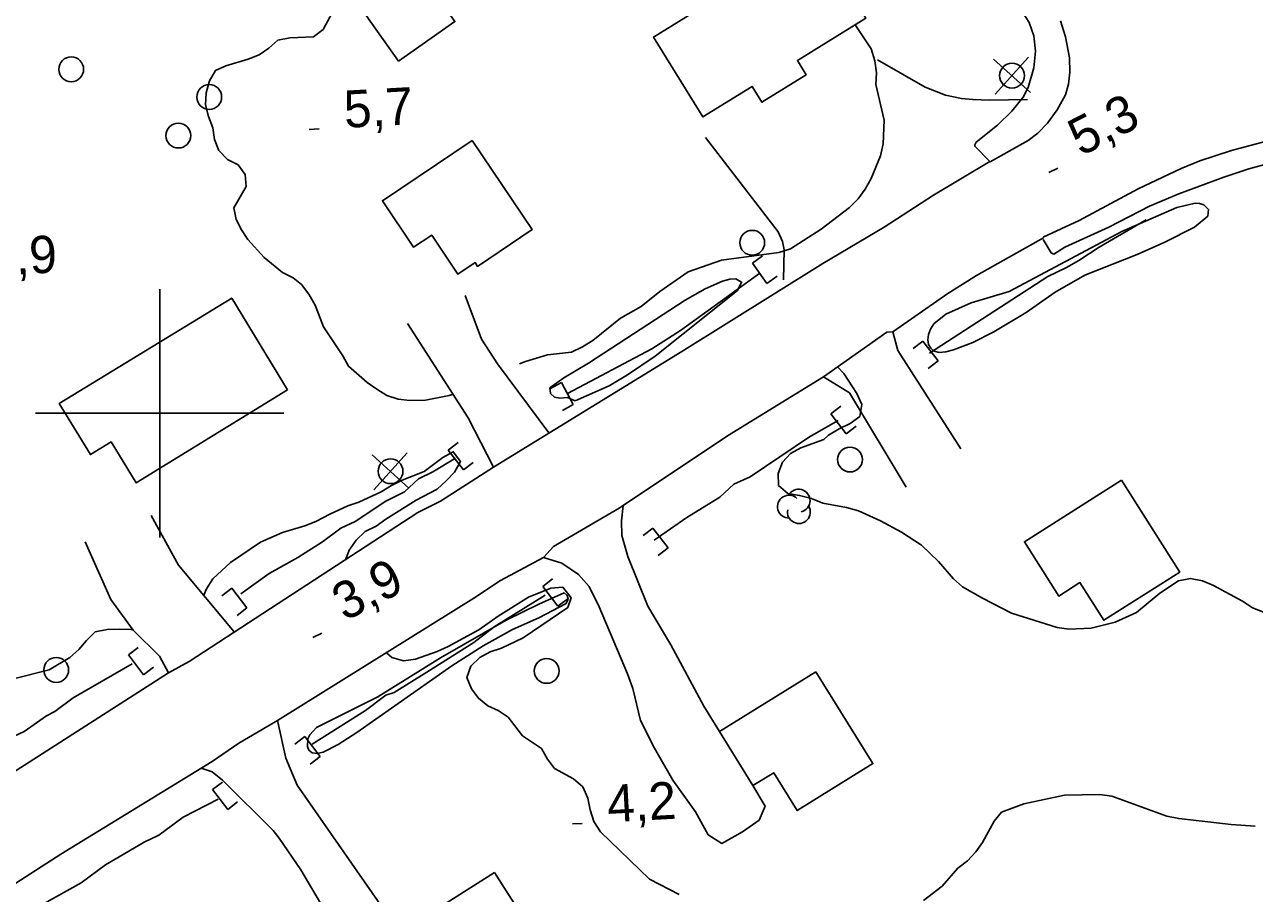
# Model space of a CAD drawing. Extents: x 336540 to 340074, y 5572036 to 5573747.
# Drawn here: x 338589.1 to 338688.2, y 5572761.3 to 5572831.3 of the extents above; entities that cross this region are included whole.
import ezdxf

# ---------------------------------------------------------------- set-up
doc = ezdxf.new("R2010")
doc.units = 0
for name, color, linetype in [('Niveau 1', 7, 'Continuous'), ('Niveau 19', 7, 'Continuous'), ('Niveau 2', 7, 'Continuous'), ('Niveau 21', 7, 'Continuous'), ('Niveau 26', 7, 'Continuous'), ('Niveau 3', 7, 'Continuous'), ('Niveau 31', 7, 'Continuous'), ('Niveau 36', 7, 'Continuous'), ('Niveau 4', 7, 'Continuous'), ('Niveau 44', 7, 'Continuous'), ('Niveau 61', 7, 'Continuous')]:
    doc.layers.add(name, color=color, linetype=linetype)

msp = doc.modelspace()

# ---------------------------------------------------------------- linework, layer by layer
at = {"layer": 'Niveau 1'}
for points in [[(338623.64, 5572801.54), (338623.32, 5572801.44), (338621.41, 5572801.06), (338620.17, 5572801.03), (338619.21, 5572801.13), (338618.3, 5572801.44), (338617.5, 5572801.93), (338616.71, 5572802.48), (338615.22, 5572803.8), (338614.75, 5572804.63), (338613.19, 5572806.97), (338612.54, 5572808.7), (338612.02, 5572809.59), (338611.44, 5572810.36), (338610.76, 5572810.91), (338609.9, 5572811.34), (338608.42, 5572812.55), (338607.1, 5572813.99), (338606.58, 5572814.76), (338606.17, 5572815.6), (338605.98, 5572816.55), (338606.97, 5572818.27), (338606.89, 5572819.22), (338606.32, 5572820), (338605.46, 5572820.43), (338604.77, 5572821.15), (338604.42, 5572822.04), (338604.29, 5572823), (338603.94, 5572823.89), (338603.7, 5572824.84), (338603.74, 5572825.8), (338604, 5572826.77), (338604.49, 5572827.62), (338605.33, 5572827.98), (338607.13, 5572828.52), (338608.02, 5572828.88), (338608.8, 5572829.41), (338609.53, 5572830.04), (338610.48, 5572830.23), (338612.4, 5572830.33), (338613.18, 5572830.91), (338614.05, 5572832.56)], [(338656.04, 5572831.28), (338657.34, 5572829.34), (338657.64, 5572828.38), (338657.77, 5572827.43), (338657.72, 5572826.47), (338658.39, 5572823.61), (338658.31, 5572821.69), (338658.1, 5572820.73), (338657.34, 5572818.91), (338656.85, 5572818.06), (338656.3, 5572817.26), (338655.58, 5572816.56), (338653.3, 5572814.82), (338650.84, 5572813.25), (338649.89, 5572812.95), (338645.28, 5572812.34), (338642.59, 5572811.38), (338640.31, 5572809.81), (338638.81, 5572808.59), (338637.13, 5572807.66), (338634.91, 5572805.86), (338634.07, 5572805.34), (338633.18, 5572804.92), (338631.26, 5572804.71), (338629.47, 5572804.17), (338629, 5572803.98)], [(338689.88, 5572783.63), (338688.07, 5572784.33), (338687.27, 5572784.87), (338684.94, 5572786.12), (338684.03, 5572786.49), (338683.07, 5572786.69), (338682.11, 5572786.5), (338680.61, 5572785.51), (338678.72, 5572783.95), (338676.99, 5572783.18), (338675.08, 5572782.69), (338673.28, 5572782.6), (338672.32, 5572782.74), (338668.64, 5572783.9), (338666.31, 5572785.09), (338664.71, 5572786.01), (338663.97, 5572786.67), (338662.76, 5572788.05), (338661.39, 5572789.37), (338659.79, 5572790.41), (338658.09, 5572791.33), (338656.33, 5572792.14), (338655.36, 5572792.4), (338653.44, 5572792.75), (338652.54, 5572793.12), (338651.57, 5572793.38), (338650.61, 5572793.53), (338649.87, 5572794.19), (338649.85, 5572795.15), (338650.18, 5572796.06), (338650.84, 5572796.75), (338651.68, 5572797.22), (338653.53, 5572797.88), (338653.91, 5572798.22), (338654.75, 5572798.75), (338655.65, 5572799.16), (338656.43, 5572799.74), (338656.58, 5572800.7), (338656.17, 5572801.59), (338655.13, 5572803.2), (338654.63, 5572803.73)]]:
    msp.add_lwpolyline(points, dxfattribs=at)
at = {"layer": 'Niveau 19'}
for points in [[(338657.85, 5572828.46), (338661.69, 5572826.26), (338663.34, 5572825.61), (338664.61, 5572825.35), (338665.52, 5572825.27), (338666.88, 5572825.22), (338669.95, 5572825.27)], [(338650.28, 5572810.74), (338650.34, 5572813.16), (338650.19, 5572813.84), (338649.83, 5572814.6), (338643.98, 5572822.22)], [(338631.35, 5572798.41), (338627.21, 5572803.97), (338625.94, 5572805.97), (338624.61, 5572809.47)], [(338619.97, 5572807.24), (338624.87, 5572799.63), (338626.91, 5572795.66)], [(338659.09, 5572806.55), (338659.5, 5572805.06), (338664.57, 5572797.12)], [(338653.49, 5572802.93), (338655.59, 5572801.65), (338660.15, 5572794.05)], [(338645.12, 5572774.35), (338643.85, 5572776.41), (338641.18, 5572781.34), (338639.35, 5572784.45), (338637.74, 5572788.46), (338637.25, 5572790.14), (338637.23, 5572791.33), (338637.34, 5572792.57)], [(338599.32, 5572791.75), (338601.52, 5572787.77), (338605.99, 5572782.38)], [(338600.71, 5572779.09), (338599.97, 5572780.43), (338597.86, 5572782.53), (338596.05, 5572785), (338594, 5572789.65)], [(338630.94, 5572788.38), (338632.41, 5572787.93), (338633.75, 5572787.01), (338634.62, 5572786.03), (338635.43, 5572784.41), (338637.71, 5572779), (338638.12, 5572777.83), (338638.76, 5572775.26), (338639.88, 5572773.03), (338641.35, 5572770.43), (338643.17, 5572767.88), (338644.21, 5572766.05), (338645.29, 5572765.34), (338646.97, 5572766.28), (338648.3, 5572767.21), (338648.79, 5572768.35), (338647.81, 5572770)], [(338609.5, 5572775.24), (338610.16, 5572772.21), (338611.09, 5572770.04), (338619.22, 5572758.36)], [(338603.35, 5572771.41), (338604.23, 5572771.1), (338605.06, 5572770.45), (338609.13, 5572766.39), (338609.64, 5572765.78), (338611.38, 5572763.22), (338614.81, 5572757.38)]]:
    msp.add_lwpolyline(points, dxfattribs=at)
at = {"layer": 'Niveau 2'}
for points in [[(338668.47, 5572809.81), (338665.4, 5572808.88), (338663.35, 5572807.97), (338662.4, 5572807.19), (338662.11, 5572806.77), (338661.95, 5572806.35), (338661.9, 5572805.92), (338661.97, 5572805.54), (338662.15, 5572805.23), (338662.42, 5572805), (338662.83, 5572804.9), (338663.35, 5572804.94), (338663.98, 5572805.1), (338665.53, 5572805.7), (338667.23, 5572806.56), (338669.82, 5572808.11), (338672.17, 5572809.74), (338674.57, 5572811.11), (338678.77, 5572812.78), (338681.01, 5572813.78), (338683.41, 5572815), (338684.46, 5572815.88), (338684.52, 5572816.4), (338684.14, 5572816.78), (338683.81, 5572816.89), (338683.44, 5572816.91), (338681.96, 5572816.57), (338677.55, 5572814.64), (338668.47, 5572809.81)], [(338633.47, 5572800.99), (338636.22, 5572802.21), (338637.69, 5572803.08), (338639.92, 5572804.6), (338646.56, 5572809.88), (338646.9, 5572810.56), (338646.43, 5572810.82), (338645.94, 5572810.79), (338645.36, 5572810.63), (338643.95, 5572810.01), (338642.36, 5572809.1), (338634.55, 5572804.03), (338632.57, 5572802.86), (338631.45, 5572802.04), (338631.5, 5572801.58), (338631.83, 5572801.3), (338632.25, 5572801.22), (338632.87, 5572801.26), (338633.47, 5572800.99)], [(338615, 5572788.24), (338615.28, 5572788.98), (338615.83, 5572789.78), (338616.55, 5572790.48), (338617.45, 5572790.89), (338618.23, 5572791.47), (338620.68, 5572792.99), (338622.36, 5572793.87), (338623.08, 5572794.56), (338623.75, 5572795.25), (338624.24, 5572796.11), (338623.66, 5572796.89), (338622.82, 5572796.42), (338621.32, 5572795.31), (338619.53, 5572794.6), (338618.69, 5572794.19), (338617.85, 5572793.66), (338616.06, 5572792.83), (338615.16, 5572792.53), (338613.71, 5572791.88), (338612.59, 5572791.29), (338611.7, 5572790.93), (338609.9, 5572790.39), (338608.11, 5572789.61), (338605.71, 5572787.98), (338604.27, 5572786.66), (338603.77, 5572785.86), (338603.55, 5572785.33)], [(338630.56, 5572784.63), (338627.92, 5572783.32), (338622.62, 5572780.3), (338617.57, 5572777.16), (338612.63, 5572774.68), (338612.09, 5572774.09), (338611.93, 5572773.78), (338611.9, 5572773.15), (338612.03, 5572772.87), (338612.29, 5572772.63), (338612.68, 5572772.58), (338613.16, 5572772.7), (338614.39, 5572773.31), (338615.88, 5572774.27), (338623.54, 5572779.66), (338626.06, 5572781.25), (338628.43, 5572782.57), (338630.56, 5572783.51), (338632.75, 5572784.67), (338632.91, 5572785.02), (338632.83, 5572785.32), (338632.6, 5572785.52), (338630.56, 5572784.63)], [(338641.86, 5572761.22), (338639.47, 5572762.47), (338635.52, 5572766.27), (338635, 5572767.1), (338634.7, 5572768.05), (338634.51, 5572769), (338634.1, 5572769.9), (338633.36, 5572770.56), (338631.82, 5572771.37), (338631.25, 5572772.14), (338630.78, 5572772.98), (338629.24, 5572774.02), (338628.09, 5572775.51), (338627.29, 5572776.06), (338626.44, 5572776.43), (338625.69, 5572777.04), (338625.12, 5572777.81), (338624.76, 5572778.71), (338625.08, 5572779.62), (338625.81, 5572780.31), (338626.64, 5572780.78), (338627.54, 5572781.08), (338629.28, 5572781.91), (338632.88, 5572784.36), (338633.17, 5572785.13), (338632.48, 5572785.98), (338631.52, 5572785.9), (338629.73, 5572785.18), (338627.27, 5572783.66), (338625.71, 5572782.56), (338623.25, 5572781.21), (338622.36, 5572780.8), (338620.62, 5572780.2), (338619.66, 5572780.06), (338618.7, 5572780.32), (338618.28, 5572780.7)], [(338597.85, 5572782.54), (338597.68, 5572782.57), (338596.72, 5572782.6), (338595.77, 5572782.58), (338594.81, 5572782.39), (338594.09, 5572781.7), (338593.48, 5572780.96), (338592.76, 5572780.32), (338591.08, 5572779.33), (338588.22, 5572778.59), (338587.33, 5572778.23), (338586.49, 5572777.76), (338584.69, 5572777.1), (338582.78, 5572777.17), (338580.86, 5572776.91), (338579.01, 5572776.36), (338577.78, 5572775.86)], [(338688.28, 5572766.74), (338686.36, 5572766.87), (338682.13, 5572767.34), (338681.17, 5572767.54), (338676.74, 5572769.14), (338675.78, 5572769.29), (338672.91, 5572769.22), (338669.65, 5572768.53), (338667.85, 5572767.87), (338667.25, 5572767.13), (338666.32, 5572765.42), (338665.77, 5572764.67), (338665.1, 5572763.93), (338664.32, 5572763.35), (338663.05, 5572761.91), (338661.55, 5572760.75)]]:
    msp.add_lwpolyline(points, dxfattribs=at)
at = {"layer": 'Niveau 21'}
for points in [[(338666.91, 5572820.27), (338665.68, 5572821.51), (338665.68, 5572821.62), (338665.81, 5572821.83), (338667.52, 5572823.21), (338668.68, 5572824.32), (338669.58, 5572825.45), (338670, 5572826.24), (338670.45, 5572827.83), (338670.58, 5572829.16), (338670.45, 5572830.4), (338670.07, 5572831.46), (338669.36, 5572832.6), (338668.6, 5572833.39), (338667.32, 5572834.44), (338665.87, 5572835.45), (338663.64, 5572836.83), (338659.84, 5572838.48), (338658.03, 5572839.44), (338657.83, 5572839.66), (338657.75, 5572839.88), (338658.21, 5572840.88)], [(338666.94, 5572820.24), (338669.99, 5572821.97), (338670.76, 5572822.57), (338671.54, 5572823.36), (338672.34, 5572824.44), (338673, 5572825.66), (338673.25, 5572826.51), (338673.36, 5572827.48), (338673.31, 5572828.64), (338673.01, 5572830.33), (338672.6, 5572831.62)], [(338671.2, 5572814.18), (338674.1, 5572815.53), (338678.86, 5572818.07), (338682.32, 5572819.72), (338683.82, 5572820.34), (338686.38, 5572821.17), (338689.09, 5572821.9)], [(338568.43, 5572758.52), (338577.81, 5572764.7), (338587.37, 5572770.54), (338600.71, 5572779.09), (338602.36, 5572780.01), (338620.79, 5572792), (338622.62, 5572792.92), (338626.91, 5572795.66), (338642.07, 5572804.96), (338653.44, 5572812.07), (338658.39, 5572814.99), (338662.35, 5572817.56), (338666.91, 5572820.27)], [(338723.11, 5572810.96), (338718.26, 5572813.56), (338714.59, 5572815.29), (338704.4, 5572819.07), (338702.72, 5572819.54), (338701.18, 5572819.77), (338693.42, 5572820.33), (338691.44, 5572820.35), (338689.37, 5572820.11), (338687.77, 5572819.69), (338685.75, 5572819.02), (338682.14, 5572817.67), (338679.76, 5572816.68), (338676.48, 5572814.99), (338672.96, 5572813.38), (338672.06, 5572812.82), (338671.85, 5572812.91), (338671.19, 5572814)], [(338579.84, 5572756.65), (338592.04, 5572764.47), (338604.23, 5572771.95), (338606.37, 5572773.41), (338609.5, 5572775.24), (338625.32, 5572785.09), (338627.47, 5572786.52), (338630.94, 5572788.38), (338631.74, 5572789.26), (338637.02, 5572792.36), (338645.76, 5572798.17), (338653.49, 5572802.93), (338658.59, 5572806.52), (338659.09, 5572806.55), (338663.53, 5572809.63), (338665.83, 5572811.08), (338671.22, 5572814.13)]]:
    msp.add_lwpolyline(points, dxfattribs=at)
at = {"layer": 'Niveau 26'}
for p, q in [((338647.77, 5572812.1), (338648.59, 5572812.68)), ((338648.93, 5572810.46), (338647.77, 5572812.1)), ((338648.93, 5572810.46), (338649.75, 5572811.03)), ((338661.51, 5572805.81), (338660.71, 5572805.2)), ((338661.51, 5572805.81), (338662.73, 5572804.21)), ((338662.73, 5572804.21), (338661.94, 5572803.6)), ((338632.38, 5572802.47), (338631.5, 5572802)), ((338632.38, 5572802.47), (338633.33, 5572800.69)), ((338633.33, 5572800.69), (338632.45, 5572800.22)), ((338654.1, 5572799.95), (338654.89, 5572800.56)), ((338655.32, 5572798.35), (338654.1, 5572799.95)), ((338655.32, 5572798.35), (338656.12, 5572798.96)), ((338623.25, 5572797.03), (338624.04, 5572797.64)), ((338624.47, 5572795.43), (338623.25, 5572797.03)), ((338624.47, 5572795.43), (338625.27, 5572796.04)), ((338639.75, 5572790.75), (338638.95, 5572790.14)), ((338639.75, 5572790.75), (338640.97, 5572789.15)), ((338640.97, 5572789.15), (338640.18, 5572788.54)), ((338630.87, 5572786.05), (338631.66, 5572786.66)), ((338605.8, 5572785.91), (338605, 5572785.3)), ((338605.8, 5572785.91), (338607.02, 5572784.31)), ((338632.09, 5572784.45), (338630.87, 5572786.05)), ((338632.09, 5572784.45), (338632.89, 5572785.06)), ((338607.02, 5572784.31), (338606.23, 5572783.7)), ((338597.48, 5572780.53), (338598.27, 5572781.14)), ((338598.7, 5572778.93), (338597.48, 5572780.53)), ((338598.7, 5572778.93), (338599.5, 5572779.54)), ((338611.7, 5572773.95), (338610.9, 5572773.34)), ((338611.7, 5572773.95), (338612.92, 5572772.35)), ((338612.92, 5572772.35), (338612.13, 5572771.74)), ((338604.26, 5572769.68), (338605.05, 5572770.29)), ((338605.48, 5572768.08), (338604.26, 5572769.68)), ((338605.48, 5572768.08), (338606.28, 5572768.69))]:
    msp.add_line(p, q, dxfattribs=at)
at = {"layer": 'Niveau 3'}
for p, q in [((338612.04, 5572822.86), (338612.84, 5572822.9)), ((338671.66, 5572819.38), (338672.38, 5572819.74)), ((338612.34, 5572781.92), (338613.06, 5572782.29)), ((338633.26, 5572766.91), (338634.05, 5572766.96))]:
    msp.add_line(p, q, dxfattribs=at)
at = {"layer": 'Niveau 31'}
for points in [[(338652.83, 5572838.38), (338639.8, 5572830.3), (338643.78, 5572823.87), (338647.74, 5572826.32), (338648.53, 5572825.05), (338652.09, 5572827.27), (338651.39, 5572828.4), (338656.9, 5572831.81), (338652.83, 5572838.38)], [(338619.24, 5572828.35), (338615.26, 5572834), (338619.81, 5572837.2), (338623.79, 5572831.55), (338619.24, 5572828.35)], [(338625.17, 5572821.96), (338617.95, 5572817.11), (338620.46, 5572813.37), (338621.92, 5572814.35), (338624.03, 5572811.2), (338625.41, 5572812.13), (338625.62, 5572811.82), (338630.02, 5572814.8), (338625.17, 5572821.96)], [(338610.31, 5572801.88), (338598.09, 5572794.4), (338596.08, 5572797.69), (338594.41, 5572796.67), (338591.9, 5572800.78), (338605.8, 5572809.27), (338610.31, 5572801.88)], [(338677.52, 5572794.61), (338682.21, 5572787.2), (338676.08, 5572783.32), (338674.16, 5572786.35), (338672.46, 5572785.27), (338669.69, 5572789.64), (338677.52, 5572794.61)], [(338652.89, 5572779.16), (338657.48, 5572771.78), (338651.38, 5572767.99), (338649.49, 5572771.04), (338647.81, 5572770), (338645.12, 5572774.35), (338652.89, 5572779.16)], [(338626.99, 5572762.99), (338634.28, 5572751.54), (338628.08, 5572747.6), (338623.43, 5572754.93), (338621.82, 5572753.91), (338619.2, 5572758.05), (338626.99, 5572762.99)]]:
    msp.add_lwpolyline(points, dxfattribs=at)
at = {"layer": 'Niveau 36'}
for p, q in [((338670.17, 5572825.84), (338667.2, 5572828.53)), ((338667.34, 5572825.7), (338670.03, 5572828.67)), ((338620.08, 5572793.97), (338617.11, 5572796.66)), ((338617.25, 5572793.83), (338619.94, 5572796.8))]:
    msp.add_line(p, q, dxfattribs=at)
for centre in [(338592.867, 5572827.704), (338668.693, 5572827.195), (338603.992, 5572825.471), (338601.498, 5572822.364), (338647.749, 5572813.731), (338655.629, 5572796.271), (338618.603, 5572795.325), (338591.659, 5572779.321), (338631.189, 5572779.241)]:
    msp.add_circle(centre, 1, dxfattribs=at)
at = {"layer": 'Niveau 4'}
for points in [[(338679.49, 5572815.58), (338675.72, 5572813.38), (338674.08, 5572812.3), (338673.09, 5572811.73), (338671.59, 5572811.01), (338662.05, 5572804.83)], [(338648.36, 5572811.28), (338641.97, 5572806.66), (338639.65, 5572805.19), (338632.86, 5572801.59)], [(338639.86, 5572789.78), (338642.49, 5572791.6), (338645.13, 5572793.24), (338646.26, 5572794.29), (338647.58, 5572794.87), (338652.36, 5572798.11), (338654.67, 5572799.42)], [(338606.54, 5572785.45), (338608.83, 5572787.08), (338611.14, 5572788.37), (338613.11, 5572789.64), (338614.59, 5572790.73), (338615.75, 5572791.28), (338618.23, 5572792.91), (338619.72, 5572793.66), (338620.86, 5572794.72), (338622.01, 5572795.27), (338623.83, 5572796.37)], [(338612.29, 5572773.33), (338616.59, 5572776.05), (338618.22, 5572777.3), (338618.89, 5572777.51), (338621.53, 5572779.15), (338625.32, 5572781.53), (338626.95, 5572782.78), (338631.07, 5572785.33)], [(338597.79, 5572779.81), (338593.02, 5572777.07), (338591.54, 5572775.98), (338590.88, 5572775.61), (338589.07, 5572774.35), (338587.41, 5572773.59), (338585.94, 5572772.52), (338585.44, 5572772.32), (338584.12, 5572771.42), (338582.81, 5572770.68)], [(338604.7, 5572768.92), (338601.9, 5572767.45), (338599.92, 5572766), (338598.76, 5572765.45), (338595.63, 5572763.62), (338593.66, 5572762.17), (338590.69, 5572760.51), (338588.06, 5572758.71)]]:
    msp.add_lwpolyline(points, dxfattribs=at)
at = {"layer": 'Niveau 44'}
for centre, start, end in [((338651.488, 5572792.956), 283.89625, 151.35334), ((338650.71, 5572792.473), 45.74244, 271.43104), ((338651.514, 5572792.036), 168.56394, 31.2483)]:
    msp.add_arc(centre, 0.921, start, end, dxfattribs=at)
at = {"layer": 'Niveau 61'}
for points in [[(338600, 5572790), (338600, 5572810)], [(338590, 5572800), (338610, 5572800)]]:
    msp.add_lwpolyline(points, dxfattribs=at)

# ---------------------------------------------------------------- texts
at = {"layer": 'Niveau 3'}
for s, rotation, p in [('5,7    ', 3.11821, (338614.92, 5572822.98)), ('5,3    ', 27.27918, (338674.24, 5572820.66)), ('4,9    ', 3.11821, (338586.22, 5572811.05)), ('3,9    ', 27.29459, (338614.92, 5572783.21)), ('4,2    ', 3.11821, (338636.13, 5572767.04))]:
    msp.add_text(s, height=3, rotation=rotation, dxfattribs=at).set_placement(p)

doc.saveas('drawing.dxf')
